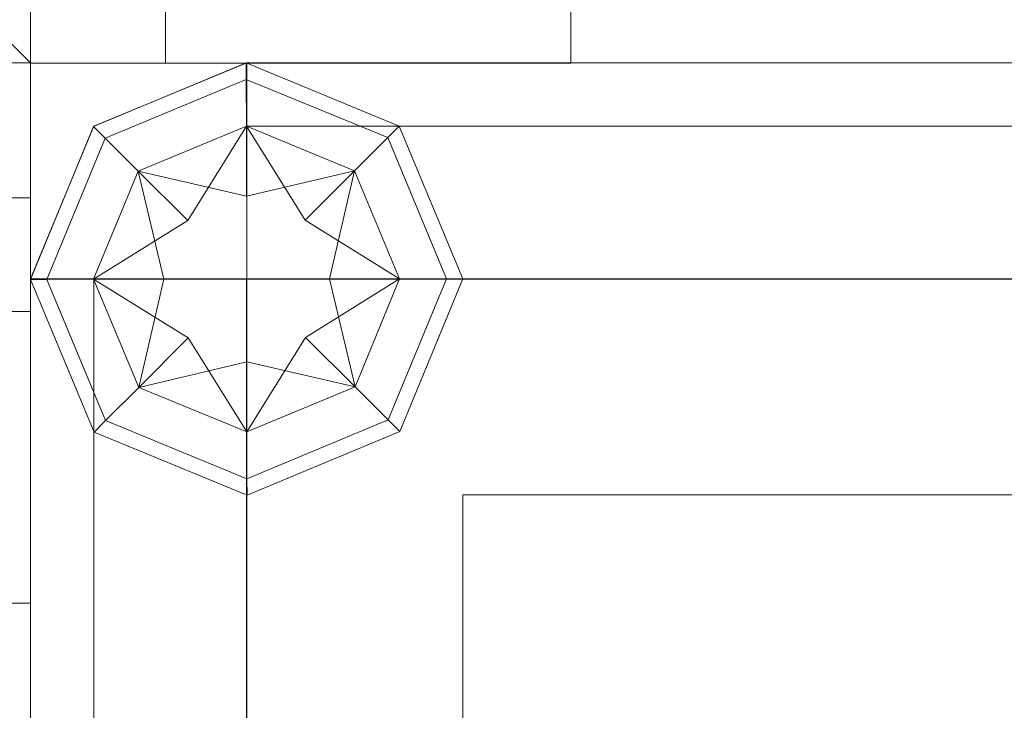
# Model space of a CAD drawing. Header units: inches. Extents: x 813 to 1305, y 19 to 194.
# Tile 680 of 875: x 1301.437 to 1301.893, y 106.426 to 106.746. Entities that reach past the tile are written whole.
import ezdxf

# ---------------------------------------------------------------- set-up
doc = ezdxf.new("R2010")
doc.units = ezdxf.units.IN
doc.header["$MEASUREMENT"] = 0
doc.layers.add('CET color Grey19', color=7, linetype='Continuous', true_color=0x2f2e34)
doc.layers.add('CET color Grey98', color=7, linetype='Continuous', true_color=0xfafafa)
doc.layers.add('CET Default', color=7, linetype='Continuous')

# ---------------------------------------------------------------- blocks, each defined once
blk = doc.blocks.new('*C171')
at = {"layer": 'CET color Grey98', "linetype": 'Continuous', "lineweight": 0}
for points, invisible_edges in [([(41.99997, 3.00002, 0.5625), (-0.00003, 3.00001, 0.5625), (-0.00003, 3.00001, 0.8675), (41.99997, 3.00002, 0.5625)], 4), ([(41.99997, 3.00002, 0.5625), (-0.00003, 3.00001, 0.8675), (41.99997, 3.00002, 0.8675), (41.99997, 3.00002, 0.5625)], 9), ([(41.99997, 3.00002, 0.8675), (-0.00003, 3.00001, 0.8675), (-0.00003, 2.93751, 0.93), (41.99997, 3.00002, 0.8675)], 4), ([(41.99997, 3.00002, 0.8675), (-0.00003, 2.93751, 0.93), (41.99997, 2.93752, 0.93), (41.99997, 3.00002, 0.8675)], 9), ([(41.99997, 2.93752, 0.93), (-0.00003, 2.93751, 0.93), (-0.00003, 2.75001, 0.93), (41.99997, 2.93752, 0.93)], 4), ([(41.99997, 2.93752, 0.93), (-0.00003, 2.75001, 0.93), (41.99997, 2.75002, 0.93), (41.99997, 2.93752, 0.93)], 9), ([(41.99997, 2.75002, 0.5), (-0.00003, 2.93751, 0.5), (41.99997, 2.93752, 0.5), (41.99997, 2.75002, 0.5)], 9), ([(41.99997, 2.75002, 0.5), (-0.00003, 2.75001, 0.5), (-0.00003, 2.93751, 0.5), (41.99997, 2.75002, 0.5)], 4), ([(41.99997, 2.75002, 0.93), (-0.00003, 2.75001, 0.93), (-0.00003, 2.75001, 0.5), (41.99997, 2.75002, 0.93)], 4), ([(41.99997, 2.75002, 0.93), (-0.00003, 2.75001, 0.5), (41.99997, 2.75002, 0.5), (41.99997, 2.75002, 0.93)], 9)]:
    blk.add_3dface(points, dxfattribs=dict(at, invisible_edges=invisible_edges))
for points in [[(41.99997, 2.93752, 0.5), (-0.00003, 3.00001, 0.5625), (41.99997, 3.00002, 0.5625), (41.99997, 2.93752, 0.5)], [(41.99997, 2.93752, 0.5), (-0.00003, 2.93751, 0.5), (-0.00003, 3.00001, 0.5625), (41.99997, 2.93752, 0.5)]]:
    blk.add_3dface(points, dxfattribs=at)
blk = doc.blocks.new('*C167')
at = {"layer": 'CET Default', "linetype": 'Continuous', "lineweight": 0, "rotation": 89.99999999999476}
blk.add_blockref('*C171', (505.72221, 919.85487), dxfattribs=at)
blk = doc.blocks.new('*C180')
at = {"layer": 'CET color Grey19', "linetype": 'Continuous', "lineweight": 0}
blk.add_3dface([(-0.00001, 0.11502, 18.75), (-0.00001, -0.54998, 27.675), (-0.00001, 0.11502, 27.675), (-0.00001, 0.11502, 18.75)], dxfattribs=at)
for points, invisible_edges in [([(-0.00001, -0.54998, 27.675), (0.07499, -0.54998, 27.675), (0.07499, 0.11502, 27.675), (-0.00001, -0.54998, 27.675)], 4), ([(-0.00001, -0.54998, 27.675), (0.07499, 0.11502, 27.675), (-0.00001, 0.11502, 27.675), (-0.00001, -0.54998, 27.675)], 9), ([(-0.00001, 0.11502, 18.75), (0.07499, 0.11502, 18.75), (0.07499, -0.54998, 18.75), (-0.00001, 0.11502, 18.75)], 4), ([(-0.00001, 0.11502, 18.75), (0.07499, -0.54998, 18.75), (-0.00001, -0.54998, 18.75), (-0.00001, 0.11502, 18.75)], 9), ([(-0.00001, 0.11502, 27.675), (0.07499, 0.11502, 27.675), (0.07499, 0.11502, 18.75), (-0.00001, 0.11502, 27.675)], 4), ([(-0.00001, 0.11502, 27.675), (0.07499, 0.11502, 18.75), (-0.00001, 0.11502, 18.75), (-0.00001, 0.11502, 27.675)], 9), ([(-0.00001, 0.11502, 18.75), (-0.00001, -0.54998, 18.75), (-0.00001, -0.54998, 27.75), (-0.00001, 0.11502, 18.75)], 2)]:
    blk.add_3dface(points, dxfattribs=dict(at, invisible_edges=invisible_edges))
at = {"layer": 'CET color Grey98', "linetype": 'Continuous', "lineweight": 0}
for points, invisible_edges in [([(0.11811, -0.11811, 29), (84, 0.00001, 28.88189), (0, 0, 28.88189), (0.11811, -0.11811, 29)], 9), ([(0, 0, 28.88189), (84, 0.00001, 28.88189), (84, 0.00001, 27.86811), (0, 0, 28.88189)], 4), ([(0, 0, 28.88189), (84, 0.00001, 27.86811), (0, 0, 27.86811), (0, 0, 28.88189)], 9), ([(0, 0, 27.86811), (84, 0.00001, 27.86811), (83.88189, -0.1181, 27.75), (0, 0, 27.86811)], 4), ([(0, 0, 27.86811), (83.88189, -0.1181, 27.75), (0.11811, -0.11811, 27.75), (0, 0, 27.86811)], 9), ([(0.11811, -23.913, 29), (0.11811, -0.11811, 29), (0, 0, 28.88189), (0.11811, -23.913, 29)], 4), ([(0.11811, -23.913, 29), (0, 0, 28.88189), (0, -23.913, 28.88189), (0.11811, -23.913, 29)], 9), ([(0, -23.913, 28.88189), (0, 0, 28.88189), (0, 0, 27.86811), (0, -23.913, 28.88189)], 4), ([(0, -23.913, 28.88189), (0, 0, 27.86811), (0, -23.913, 27.86811), (0, -23.913, 28.88189)], 9), ([(0, -23.913, 27.86811), (0, 0, 27.86811), (0.11811, -0.11811, 27.75), (0, -23.913, 27.86811)], 4)]:
    blk.add_3dface(points, dxfattribs=dict(at, invisible_edges=invisible_edges))
blk = doc.blocks.new('*C179')
at = {"layer": 'CET Default', "linetype": 'Continuous', "lineweight": 0, "rotation": 179.9999999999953}
blk.add_blockref('*C180', (502.72221, 919.85487), dxfattribs=at)
blk = doc.blocks.new('*C176')
at = {"layer": 'CET color Grey98', "linetype": 'Continuous', "lineweight": 0}
for points, invisible_edges in [([(42, 3.00002, 0.5625), (0, 3.00001, 0.5625), (0, 3.00001, 0.8675), (42, 3.00002, 0.5625)], 4), ([(42, 3.00002, 0.5625), (0, 3.00001, 0.8675), (42, 3.00002, 0.8675), (42, 3.00002, 0.5625)], 9), ([(42, 3.00002, 0.8675), (0, 3.00001, 0.8675), (0, 2.93751, 0.93), (42, 3.00002, 0.8675)], 4), ([(42, 3.00002, 0.8675), (0, 2.93751, 0.93), (42, 2.93752, 0.93), (42, 3.00002, 0.8675)], 9), ([(42, 2.93752, 0.93), (0, 2.93751, 0.93), (0, 2.75001, 0.93), (42, 2.93752, 0.93)], 4), ([(42, 2.93752, 0.93), (0, 2.75001, 0.93), (42, 2.75002, 0.93), (42, 2.93752, 0.93)], 9), ([(42, 2.75002, 0.5), (0, 2.93751, 0.5), (42, 2.93752, 0.5), (42, 2.75002, 0.5)], 9), ([(42, 2.75002, 0.5), (0, 2.75001, 0.5), (0, 2.93751, 0.5), (42, 2.75002, 0.5)], 4), ([(42, 2.75002, 0.93), (0, 2.75001, 0.93), (0, 2.75001, 0.5), (42, 2.75002, 0.93)], 4), ([(42, 2.75002, 0.93), (0, 2.75001, 0.5), (42, 2.75002, 0.5), (42, 2.75002, 0.93)], 9)]:
    blk.add_3dface(points, dxfattribs=dict(at, invisible_edges=invisible_edges))
for points in [[(42, 2.93752, 0.5), (0, 3.00001, 0.5625), (42, 3.00002, 0.5625), (42, 2.93752, 0.5)], [(42, 2.93752, 0.5), (0, 2.93751, 0.5), (0, 3.00001, 0.5625), (42, 2.93752, 0.5)]]:
    blk.add_3dface(points, dxfattribs=at)
blk = doc.blocks.new('*C173')
at = {"layer": 'CET Default', "linetype": 'Continuous', "lineweight": 0, "rotation": 359.9999999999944}
blk.add_blockref('*C176', (460.72221, 916.85487), dxfattribs=at)
blk = doc.blocks.new('*C258')
at = {"layer": 'CET color Grey19', "linetype": 'Continuous', "lineweight": 0}
for points, invisible_edges in [([(2.79997, 0.20001, 0.5), (0.19997, 0.20001, 0.5), (0.19997, 2.80001, 0.5), (2.79997, 0.20001, 0.5)], 4), ([(2.79997, 0.20001, 0.5), (0.19997, 2.80001, 0.5), (2.79997, 2.80001, 0.5), (2.79997, 0.20001, 0.5)], 9), ([(2.79997, 2.80001, 49.25), (0.19997, 2.80001, 49.25), (0.19997, 0.20001, 49.25), (2.79997, 2.80001, 49.25)], 4), ([(2.79997, 2.80001, 49.25), (0.19997, 0.20001, 49.25), (2.79997, 0.20001, 49.25), (2.79997, 2.80001, 49.25)], 9), ([(0.19997, 2.80001, 0.5), (0.19997, 0.20001, 0.5), (0.19997, 0.20001, 49.25), (0.19997, 2.80001, 0.5)], 4), ([(0.19997, 2.80001, 0.5), (0.19997, 0.20001, 49.25), (0.19997, 2.80001, 49.25), (0.19997, 2.80001, 0.5)], 9), ([(0.19997, 0.20001, 0.5), (2.79997, 0.20001, 0.5), (2.79997, 0.20001, 49.25), (0.19997, 0.20001, 0.5)], 4), ([(0.19997, 0.20001, 0.5), (2.79997, 0.20001, 49.25), (0.19997, 0.20001, 49.25), (0.19997, 0.20001, 0.5)], 9)]:
    blk.add_3dface(points, dxfattribs=dict(at, invisible_edges=invisible_edges))
at = {"layer": 'CET color Grey98', "linetype": 'Continuous', "lineweight": 0}
for points, invisible_edges in [([(-0.00003, 2.90001, 49.35), (-0.00003, 0.10001, 49.35), (-0.00003, 0.10001, 49.4), (-0.00003, 2.90001, 49.35)], 4), ([(-0.00003, 2.90001, 49.35), (-0.00003, 0.10001, 49.4), (-0.00003, 2.90001, 49.4), (-0.00003, 2.90001, 49.35)], 9), ([(0.09997, 2.90001, 49.35), (-0.00003, 2.90001, 49.35), (-0.00003, 0.10001, 49.35), (0.09997, 2.90001, 49.35)], 4), ([(0.09997, 2.90001, 49.35), (-0.00003, 0.10001, 49.35), (0.09997, 0.10001, 49.35), (0.09997, 2.90001, 49.35)], 9), ([(-0.00003, 2.90001, 49.25), (0.09997, 2.90001, 49.25), (-0.00003, 0.10001, 49.25), (-0.00003, 2.90001, 49.25)], 2), ([(-0.00003, 0.10001, 49.25), (0.09997, 2.90001, 49.25), (0.09997, 0.10001, 49.25), (-0.00003, 0.10001, 49.25)], 9), ([(-0.00003, 2.90001, 49.25), (-0.00003, 0.10001, 49.25), (-0.00003, 0.10001, 49.35), (-0.00003, 2.90001, 49.25)], 4), ([(-0.00003, 2.90001, 49.25), (-0.00003, 0.10001, 49.35), (-0.00003, 2.90001, 49.35), (-0.00003, 2.90001, 49.25)], 9), ([(0.00002, 2.9, 49.4), (0.02931, 0.1, 49.47071), (0.02931, 2.9, 49.47071), (0.00002, 2.9, 49.4)], 9), ([(0.00002, 2.9, 49.4), (0.00002, 0.1, 49.4), (0.02931, 0.1, 49.47071), (0.00002, 2.9, 49.4)], 4), ([(0.02931, 2.9, 49.27929), (0.00002, 0.1, 49.35), (0.00002, 2.9, 49.35), (0.02931, 2.9, 49.27929)], 9), ([(0.02931, 2.9, 49.27929), (0.02931, 0.1, 49.27929), (0.00002, 0.1, 49.35), (0.02931, 2.9, 49.27929)], 4), ([(0.02931, 2.9, 49.47071), (0.10002, 0.1, 49.5), (0.10002, 2.9, 49.5), (0.02931, 2.9, 49.47071)], 9), ([(0.02931, 2.9, 49.47071), (0.02931, 0.1, 49.47071), (0.10002, 0.1, 49.5), (0.02931, 2.9, 49.47071)], 4), ([(0.10002, 2.9, 49.25), (0.02931, 0.1, 49.27929), (0.02931, 2.9, 49.27929), (0.10002, 2.9, 49.25)], 9), ([(0.10002, 2.9, 49.25), (0.10002, 0.1, 49.25), (0.02931, 0.1, 49.27929), (0.10002, 2.9, 49.25)], 4), ([(2.89997, 2.90001, 49.5), (0.09997, 2.90001, 49.5), (0.09997, 0.10001, 49.5), (2.89997, 2.90001, 49.5)], 4), ([(2.89997, 2.90001, 49.5), (0.09997, 0.10001, 49.5), (2.89997, 0.10001, 49.5), (2.89997, 2.90001, 49.5)], 9), ([(0.09997, 2.90001, 49.25), (2.89997, 2.90001, 49.25), (0.09997, 0.10001, 49.25), (0.09997, 2.90001, 49.25)], 2), ([(0.09997, 0.10001, 49.25), (2.89997, 2.90001, 49.25), (2.89997, 0.10001, 49.25), (0.09997, 0.10001, 49.25)], 9), ([(2.89997, 2.90001, 49.35), (0.09997, 2.90001, 49.35), (0.09997, 0.10001, 49.35), (2.89997, 2.90001, 49.35)], 4), ([(2.89997, 2.90001, 49.35), (0.09997, 0.10001, 49.35), (2.89997, 0.10001, 49.35), (2.89997, 2.90001, 49.35)], 9), ([(0.09997, 2.90001, 49.25), (2.89997, 2.90001, 49.25), (0.09997, 0.10001, 49.25), (0.09997, 2.90001, 49.25)], 2), ([(0.09997, 0.10001, 49.25), (2.89997, 2.90001, 49.25), (2.89997, 0.10001, 49.25), (0.09997, 0.10001, 49.25)], 9), ([(0.03457, 0.16522, 49.38823), (0.09986, 0.19999, 49.35), (0.02919, 0.17058, 49.35), (0.03457, 0.16522, 49.38823)], 9), ([(0.09986, 0.19999, 49.35), (0.09987, 0.19239, 49.31177), (0.02919, 0.17058, 49.35), (0.09986, 0.19999, 49.35)], 2), ([(0.03457, 0.16522, 49.43823), (0.09986, 0.19999, 49.4), (0.02919, 0.17058, 49.4), (0.03457, 0.16522, 49.43823)], 9), ([(0.09986, 0.19999, 49.4), (0.09987, 0.19239, 49.36177), (0.02919, 0.17058, 49.4), (0.09986, 0.19999, 49.4)], 2), ([(0.09987, 0.19239, 49.38823), (0.09986, 0.19999, 49.35), (0.03457, 0.16522, 49.38823), (0.09987, 0.19239, 49.38823)], 2), ([(0.09987, 0.19239, 49.43823), (0.09986, 0.19999, 49.4), (0.03457, 0.16522, 49.43823), (0.09987, 0.19239, 49.43823)], 2), ([(0.09987, 0.19239, 49.38823), (0.17061, 0.17082, 49.35), (0.09986, 0.19999, 49.35), (0.09987, 0.19239, 49.38823)], 9), ([(0.17061, 0.17082, 49.35), (0.16525, 0.16544, 49.31177), (0.09986, 0.19999, 49.35), (0.17061, 0.17082, 49.35)], 2), ([(0.09986, 0.19999, 49.35), (0.16525, 0.16544, 49.31177), (0.09987, 0.19239, 49.31177), (0.09986, 0.19999, 49.35)], 9), ([(0.09987, 0.19239, 49.43823), (0.17061, 0.17082, 49.4), (0.09986, 0.19999, 49.4), (0.09987, 0.19239, 49.43823)], 9), ([(0.17061, 0.17082, 49.4), (0.16525, 0.16544, 49.36177), (0.09986, 0.19999, 49.4), (0.17061, 0.17082, 49.4)], 2), ([(0.09986, 0.19999, 49.4), (0.16525, 0.16544, 49.36177), (0.09987, 0.19239, 49.36177), (0.09986, 0.19999, 49.4)], 9), ([(0.02919, 0.17058, 49.35), (0.09987, 0.19239, 49.31177), (0.03457, 0.16522, 49.31177), (0.02919, 0.17058, 49.35)], 9), ([(0.02919, 0.17058, 49.4), (0.09987, 0.19239, 49.36177), (0.03457, 0.16522, 49.36177), (0.02919, 0.17058, 49.4)], 9), ([(0.09987, 0.19239, 49.31177), (0.0999, 0.17076, 49.27935), (0.03457, 0.16522, 49.31177), (0.09987, 0.19239, 49.31177)], 2), ([(0.0499, 0.14995, 49.42065), (0.09987, 0.19239, 49.38823), (0.03457, 0.16522, 49.38823), (0.0499, 0.14995, 49.42065)], 9), ([(0.09987, 0.19239, 49.36177), (0.0999, 0.17076, 49.32935), (0.03457, 0.16522, 49.36177), (0.09987, 0.19239, 49.36177)], 2), ([(0.0499, 0.14995, 49.47065), (0.09987, 0.19239, 49.43823), (0.03457, 0.16522, 49.43823), (0.0499, 0.14995, 49.47065)], 9), ([(0.0999, 0.17076, 49.42065), (0.09987, 0.19239, 49.38823), (0.0499, 0.14995, 49.42065), (0.0999, 0.17076, 49.42065)], 2), ([(0.0999, 0.17076, 49.47065), (0.09987, 0.19239, 49.43823), (0.0499, 0.14995, 49.47065), (0.0999, 0.17076, 49.47065)], 2), ([(0.16525, 0.16544, 49.31177), (0.14998, 0.15011, 49.27935), (0.09987, 0.19239, 49.31177), (0.16525, 0.16544, 49.31177)], 2), ([(0.09987, 0.19239, 49.31177), (0.14998, 0.15011, 49.27935), (0.0999, 0.17076, 49.27935), (0.09987, 0.19239, 49.31177)], 9), ([(0.0999, 0.17076, 49.42065), (0.16525, 0.16544, 49.38823), (0.09987, 0.19239, 49.38823), (0.0999, 0.17076, 49.42065)], 9), ([(0.16525, 0.16544, 49.38823), (0.17061, 0.17082, 49.35), (0.09987, 0.19239, 49.38823), (0.16525, 0.16544, 49.38823)], 2), ([(0.16525, 0.16544, 49.36177), (0.14998, 0.15011, 49.32935), (0.09987, 0.19239, 49.36177), (0.16525, 0.16544, 49.36177)], 2), ([(0.09987, 0.19239, 49.36177), (0.14998, 0.15011, 49.32935), (0.0999, 0.17076, 49.32935), (0.09987, 0.19239, 49.36177)], 9), ([(0.0999, 0.17076, 49.47065), (0.16525, 0.16544, 49.43823), (0.09987, 0.19239, 49.43823), (0.0999, 0.17076, 49.47065)], 9), ([(0.16525, 0.16544, 49.43823), (0.17061, 0.17082, 49.4), (0.09987, 0.19239, 49.43823), (0.16525, 0.16544, 49.43823)], 2), ([(0.02919, 0.17058, 49.35), (0.03457, 0.16522, 49.31177), (0.00002, 0.09981, 49.35), (0.02919, 0.17058, 49.35)], 2), ([(0.00762, 0.09982, 49.38823), (0.02919, 0.17058, 49.35), (0.00002, 0.09981, 49.35), (0.00762, 0.09982, 49.38823)], 9), ([(0.02919, 0.17058, 49.4), (0.03457, 0.16522, 49.36177), (0.00002, 0.09981, 49.4), (0.02919, 0.17058, 49.4)], 2), ([(0.00762, 0.09982, 49.43823), (0.02919, 0.17058, 49.4), (0.00002, 0.09981, 49.4), (0.00762, 0.09982, 49.43823)], 9), ([(0.03457, 0.16522, 49.38823), (0.02919, 0.17058, 49.35), (0.00762, 0.09982, 49.38823), (0.03457, 0.16522, 49.38823)], 2), ([(0.03457, 0.16522, 49.43823), (0.02919, 0.17058, 49.4), (0.00762, 0.09982, 49.43823), (0.03457, 0.16522, 49.43823)], 2), ([(0.03457, 0.16522, 49.31177), (0.0999, 0.17076, 49.27935), (0.0499, 0.14995, 49.27935), (0.03457, 0.16522, 49.31177)], 9), ([(0.03457, 0.16522, 49.36177), (0.0999, 0.17076, 49.32935), (0.0499, 0.14995, 49.32935), (0.03457, 0.16522, 49.36177)], 9), ([(0.09996, 0.13837, 49.44233), (0.0999, 0.17076, 49.42065), (0.07283, 0.12709, 49.44233), (0.09996, 0.13837, 49.44233)], 4), ([(0.09996, 0.13837, 49.49234), (0.0999, 0.17076, 49.47065), (0.07283, 0.12709, 49.49234), (0.09996, 0.13837, 49.49234)], 4), ([(0.0999, 0.17076, 49.27935), (0.12712, 0.12718, 49.25766), (0.09996, 0.13837, 49.25766), (0.0999, 0.17076, 49.27935)], 2), ([(0.14998, 0.15011, 49.42065), (0.16525, 0.16544, 49.38823), (0.0999, 0.17076, 49.42065), (0.14998, 0.15011, 49.42065)], 2), ([(0.0999, 0.17076, 49.32935), (0.12712, 0.12718, 49.30767), (0.09996, 0.13837, 49.30767), (0.0999, 0.17076, 49.32935)], 2), ([(0.14998, 0.15011, 49.47065), (0.16525, 0.16544, 49.43823), (0.0999, 0.17076, 49.47065), (0.14998, 0.15011, 49.47065)], 2), ([(0.16525, 0.16544, 49.38823), (0.20002, 0.10016, 49.35), (0.17061, 0.17082, 49.35), (0.16525, 0.16544, 49.38823)], 9), ([(0.17061, 0.17082, 49.35), (0.19243, 0.10014, 49.31177), (0.16525, 0.16544, 49.31177), (0.17061, 0.17082, 49.35)], 9), ([(0.16525, 0.16544, 49.43823), (0.20002, 0.10016, 49.4), (0.17061, 0.17082, 49.4), (0.16525, 0.16544, 49.43823)], 9), ([(0.17061, 0.17082, 49.4), (0.19243, 0.10014, 49.36177), (0.16525, 0.16544, 49.36177), (0.17061, 0.17082, 49.4)], 9), ([(0.20002, 0.10016, 49.35), (0.19243, 0.10014, 49.31177), (0.17061, 0.17082, 49.35), (0.20002, 0.10016, 49.35)], 2), ([(0.20002, 0.10016, 49.4), (0.19243, 0.10014, 49.36177), (0.17061, 0.17082, 49.4), (0.20002, 0.10016, 49.4)], 2), ([(0.00002, 0.09981, 49.35), (0.03457, 0.16522, 49.31177), (0.00762, 0.09982, 49.31177), (0.00002, 0.09981, 49.35)], 9), ([(0.00002, 0.09981, 49.4), (0.03457, 0.16522, 49.36177), (0.00762, 0.09982, 49.36177), (0.00002, 0.09981, 49.4)], 9), ([(0.03457, 0.16522, 49.31177), (0.0499, 0.14995, 49.27935), (0.00762, 0.09982, 49.31177), (0.03457, 0.16522, 49.31177)], 2), ([(0.02925, 0.09986, 49.42065), (0.03457, 0.16522, 49.38823), (0.00762, 0.09982, 49.38823), (0.02925, 0.09986, 49.42065)], 9), ([(0.03457, 0.16522, 49.36177), (0.0499, 0.14995, 49.32935), (0.00762, 0.09982, 49.36177), (0.03457, 0.16522, 49.36177)], 2), ([(0.02925, 0.09986, 49.47065), (0.03457, 0.16522, 49.43823), (0.00762, 0.09982, 49.43823), (0.02925, 0.09986, 49.47065)], 9), ([(0.0499, 0.14995, 49.42065), (0.03457, 0.16522, 49.38823), (0.02925, 0.09986, 49.42065), (0.0499, 0.14995, 49.42065)], 2), ([(0.0499, 0.14995, 49.47065), (0.03457, 0.16522, 49.43823), (0.02925, 0.09986, 49.47065), (0.0499, 0.14995, 49.47065)], 2), ([(0.16525, 0.16544, 49.31177), (0.1708, 0.10011, 49.27935), (0.14998, 0.15011, 49.27935), (0.16525, 0.16544, 49.31177)], 9), ([(0.14998, 0.15011, 49.42065), (0.19243, 0.10014, 49.38823), (0.16525, 0.16544, 49.38823), (0.14998, 0.15011, 49.42065)], 9), ([(0.16525, 0.16544, 49.36177), (0.1708, 0.10011, 49.32935), (0.14998, 0.15011, 49.32935), (0.16525, 0.16544, 49.36177)], 9), ([(0.14998, 0.15011, 49.47065), (0.19243, 0.10014, 49.43823), (0.16525, 0.16544, 49.43823), (0.14998, 0.15011, 49.47065)], 9), ([(0.19243, 0.10014, 49.31177), (0.1708, 0.10011, 49.27935), (0.16525, 0.16544, 49.31177), (0.19243, 0.10014, 49.31177)], 2), ([(0.19243, 0.10014, 49.38823), (0.20002, 0.10016, 49.35), (0.16525, 0.16544, 49.38823), (0.19243, 0.10014, 49.38823)], 2), ([(0.19243, 0.10014, 49.36177), (0.1708, 0.10011, 49.32935), (0.16525, 0.16544, 49.36177), (0.19243, 0.10014, 49.36177)], 2), ([(0.19243, 0.10014, 49.43823), (0.20002, 0.10016, 49.4), (0.16525, 0.16544, 49.43823), (0.19243, 0.10014, 49.43823)], 2), ([(0.00762, 0.09982, 49.31177), (0.0499, 0.14995, 49.27935), (0.02925, 0.09986, 49.27935), (0.00762, 0.09982, 49.31177)], 9), ([(0.00762, 0.09982, 49.36177), (0.0499, 0.14995, 49.32935), (0.02925, 0.09986, 49.32935), (0.00762, 0.09982, 49.36177)], 9), ([(0.0499, 0.14995, 49.27935), (0.09996, 0.13837, 49.25766), (0.07283, 0.12709, 49.25766), (0.0499, 0.14995, 49.27935)], 2), ([(0.07283, 0.12709, 49.44233), (0.0499, 0.14995, 49.42065), (0.06163, 0.09992, 49.44233), (0.07283, 0.12709, 49.44233)], 4), ([(0.0499, 0.14995, 49.32935), (0.09996, 0.13837, 49.30767), (0.07283, 0.12709, 49.30767), (0.0499, 0.14995, 49.32935)], 2), ([(0.07283, 0.12709, 49.49234), (0.0499, 0.14995, 49.47065), (0.06163, 0.09992, 49.49234), (0.07283, 0.12709, 49.49234)], 4), ([(0.12712, 0.12718, 49.44233), (0.14998, 0.15011, 49.42065), (0.09996, 0.13837, 49.44233), (0.12712, 0.12718, 49.44233)], 4), ([(0.12712, 0.12718, 49.49234), (0.14998, 0.15011, 49.47065), (0.09996, 0.13837, 49.49234), (0.12712, 0.12718, 49.49234)], 4), ([(0.14998, 0.15011, 49.27935), (0.13841, 0.10005, 49.25766), (0.12712, 0.12718, 49.25766), (0.14998, 0.15011, 49.27935)], 2), ([(0.14998, 0.15011, 49.32935), (0.13841, 0.10005, 49.30767), (0.12712, 0.12718, 49.30767), (0.14998, 0.15011, 49.32935)], 2), ([(0.1708, 0.10011, 49.42065), (0.19243, 0.10014, 49.38823), (0.14998, 0.15011, 49.42065), (0.1708, 0.10011, 49.42065)], 2), ([(0.1708, 0.10011, 49.47065), (0.19243, 0.10014, 49.43823), (0.14998, 0.15011, 49.47065), (0.1708, 0.10011, 49.47065)], 2), ([(0.09996, 0.13837, 49.25766), (0.09985, 0.09999, 49.25), (0.07283, 0.12709, 49.25766), (0.09996, 0.13837, 49.25766)], 15), ([(0.09985, 0.09999, 49.45), (0.09996, 0.13837, 49.44233), (0.07283, 0.12709, 49.44233), (0.09985, 0.09999, 49.45)], 15), ([(0.09996, 0.13837, 49.30767), (0.09985, 0.09999, 49.3), (0.07283, 0.12709, 49.30767), (0.09996, 0.13837, 49.30767)], 15), ([(0.09985, 0.09999, 49.5), (0.09996, 0.13837, 49.49234), (0.07283, 0.12709, 49.49234), (0.09985, 0.09999, 49.5)], 15), ([(0.12712, 0.12718, 49.25766), (0.09985, 0.09999, 49.25), (0.09996, 0.13837, 49.25766), (0.12712, 0.12718, 49.25766)], 15), ([(0.09985, 0.09999, 49.45), (0.12712, 0.12718, 49.44233), (0.09996, 0.13837, 49.44233), (0.09985, 0.09999, 49.45)], 15), ([(0.12712, 0.12718, 49.30767), (0.09985, 0.09999, 49.3), (0.09996, 0.13837, 49.30767), (0.12712, 0.12718, 49.30767)], 15), ([(0.09985, 0.09999, 49.5), (0.12712, 0.12718, 49.49234), (0.09996, 0.13837, 49.49234), (0.09985, 0.09999, 49.5)], 15), ([(0.02925, 0.09986, 49.27935), (0.07283, 0.12709, 49.25766), (0.06163, 0.09992, 49.25766), (0.02925, 0.09986, 49.27935)], 2), ([(0.02925, 0.09986, 49.32935), (0.07283, 0.12709, 49.30767), (0.06163, 0.09992, 49.30767), (0.02925, 0.09986, 49.32935)], 2), ([(0.07283, 0.12709, 49.25766), (0.09985, 0.09999, 49.25), (0.06163, 0.09992, 49.25766), (0.07283, 0.12709, 49.25766)], 15), ([(0.09985, 0.09999, 49.45), (0.07283, 0.12709, 49.44233), (0.06163, 0.09992, 49.44233), (0.09985, 0.09999, 49.45)], 15), ([(0.07283, 0.12709, 49.30767), (0.09985, 0.09999, 49.3), (0.06163, 0.09992, 49.30767), (0.07283, 0.12709, 49.30767)], 15), ([(0.09985, 0.09999, 49.5), (0.07283, 0.12709, 49.49234), (0.06163, 0.09992, 49.49234), (0.09985, 0.09999, 49.5)], 15), ([(0.13841, 0.10005, 49.25766), (0.09985, 0.09999, 49.25), (0.12712, 0.12718, 49.25766), (0.13841, 0.10005, 49.25766)], 15), ([(0.09985, 0.09999, 49.45), (0.13841, 0.10005, 49.44233), (0.12712, 0.12718, 49.44233), (0.09985, 0.09999, 49.45)], 15), ([(0.13841, 0.10005, 49.30767), (0.09985, 0.09999, 49.3), (0.12712, 0.12718, 49.30767), (0.13841, 0.10005, 49.30767)], 15), ([(0.09985, 0.09999, 49.5), (0.13841, 0.10005, 49.49234), (0.12712, 0.12718, 49.49234), (0.09985, 0.09999, 49.5)], 15), ([(0.13841, 0.10005, 49.44233), (0.1708, 0.10011, 49.42065), (0.12712, 0.12718, 49.44233), (0.13841, 0.10005, 49.44233)], 4), ([(0.13841, 0.10005, 49.49234), (0.1708, 0.10011, 49.47065), (0.12712, 0.12718, 49.49234), (0.13841, 0.10005, 49.49234)], 4), ([(0.02926, 0.0293, 49.35), (-0.00003, 0.10001, 49.4), (-0.00003, 0.10001, 49.35), (0.02926, 0.0293, 49.35)], 9), ([(0.02926, 0.0293, 49.35), (0.02926, 0.0293, 49.4), (-0.00003, 0.10001, 49.4), (0.02926, 0.0293, 49.35)], 4), ([(0.09997, 0.10001, 49.35), (-0.00003, 0.10001, 49.35), (0.02926, 0.0293, 49.35), (0.09997, 0.10001, 49.35)], 4), ([(-0.00003, 0.10001, 49.25), (0.09997, 0.10001, 49.25), (0.02926, 0.0293, 49.25), (-0.00003, 0.10001, 49.25)], 2), ([(0.02926, 0.0293, 49.25), (-0.00003, 0.10001, 49.35), (-0.00003, 0.10001, 49.25), (0.02926, 0.0293, 49.25)], 9), ([(0.02926, 0.0293, 49.25), (0.02926, 0.0293, 49.35), (-0.00003, 0.10001, 49.35), (0.02926, 0.0293, 49.25)], 4), ([(0.00762, 0.09982, 49.38823), (0.00002, 0.09981, 49.35), (0.0348, 0.03453, 49.38823), (0.00762, 0.09982, 49.38823)], 2), ([(0.00002, 0.09981, 49.35), (0.00762, 0.09982, 49.31177), (0.02944, 0.02915, 49.35), (0.00002, 0.09981, 49.35)], 2), ([(0.00762, 0.09982, 49.43823), (0.00002, 0.09981, 49.4), (0.0348, 0.03453, 49.43823), (0.00762, 0.09982, 49.43823)], 2), ([(0.00002, 0.09981, 49.4), (0.00762, 0.09982, 49.36177), (0.02944, 0.02915, 49.4), (0.00002, 0.09981, 49.4)], 2), ([(0.0348, 0.03453, 49.38823), (0.00002, 0.09981, 49.35), (0.02944, 0.02915, 49.35), (0.0348, 0.03453, 49.38823)], 9), ([(0.0348, 0.03453, 49.43823), (0.00002, 0.09981, 49.4), (0.02944, 0.02915, 49.4), (0.0348, 0.03453, 49.43823)], 9), ([(0.00762, 0.09982, 49.31177), (0.02925, 0.09986, 49.27935), (0.0348, 0.03453, 49.31177), (0.00762, 0.09982, 49.31177)], 2), ([(0.02925, 0.09986, 49.42065), (0.00762, 0.09982, 49.38823), (0.05007, 0.04986, 49.42065), (0.02925, 0.09986, 49.42065)], 2), ([(0.00762, 0.09982, 49.36177), (0.02925, 0.09986, 49.32935), (0.0348, 0.03453, 49.36177), (0.00762, 0.09982, 49.36177)], 2), ([(0.02925, 0.09986, 49.47065), (0.00762, 0.09982, 49.43823), (0.05007, 0.04986, 49.47065), (0.02925, 0.09986, 49.47065)], 2), ([(0.05007, 0.04986, 49.42065), (0.00762, 0.09982, 49.38823), (0.0348, 0.03453, 49.38823), (0.05007, 0.04986, 49.42065)], 9), ([(0.02944, 0.02915, 49.35), (0.00762, 0.09982, 49.31177), (0.0348, 0.03453, 49.31177), (0.02944, 0.02915, 49.35)], 9), ([(0.05007, 0.04986, 49.47065), (0.00762, 0.09982, 49.43823), (0.0348, 0.03453, 49.43823), (0.05007, 0.04986, 49.47065)], 9), ([(0.02944, 0.02915, 49.4), (0.00762, 0.09982, 49.36177), (0.0348, 0.03453, 49.36177), (0.02944, 0.02915, 49.4)], 9), ([(0.06163, 0.09992, 49.44233), (0.02925, 0.09986, 49.42065), (0.07292, 0.07279, 49.44233), (0.06163, 0.09992, 49.44233)], 4), ([(0.06163, 0.09992, 49.49234), (0.02925, 0.09986, 49.47065), (0.07292, 0.07279, 49.49234), (0.06163, 0.09992, 49.49234)], 4), ([(0.0348, 0.03453, 49.31177), (0.02925, 0.09986, 49.27935), (0.05007, 0.04986, 49.27935), (0.0348, 0.03453, 49.31177)], 9), ([(0.0348, 0.03453, 49.36177), (0.02925, 0.09986, 49.32935), (0.05007, 0.04986, 49.32935), (0.0348, 0.03453, 49.36177)], 9), ([(0.09997, 0.10001, 49.35), (0.02926, 0.0293, 49.35), (0.09997, 0.00001, 49.35), (0.09997, 0.10001, 49.35)], 9), ([(0.02926, 0.0293, 49.25), (0.09997, 0.10001, 49.25), (0.09997, 0.00001, 49.25), (0.02926, 0.0293, 49.25)], 9), ([(0.05007, 0.04986, 49.27935), (0.06163, 0.09992, 49.25766), (0.07292, 0.07279, 49.25766), (0.05007, 0.04986, 49.27935)], 2), ([(0.05007, 0.04986, 49.32935), (0.06163, 0.09992, 49.30767), (0.07292, 0.07279, 49.30767), (0.05007, 0.04986, 49.32935)], 2), ([(0.06163, 0.09992, 49.25766), (0.09985, 0.09999, 49.25), (0.07292, 0.07279, 49.25766), (0.06163, 0.09992, 49.25766)], 15), ([(0.09985, 0.09999, 49.45), (0.06163, 0.09992, 49.44233), (0.07292, 0.07279, 49.44233), (0.09985, 0.09999, 49.45)], 15), ([(0.06163, 0.09992, 49.30767), (0.09985, 0.09999, 49.3), (0.07292, 0.07279, 49.30767), (0.06163, 0.09992, 49.30767)], 15), ([(0.09985, 0.09999, 49.5), (0.06163, 0.09992, 49.49234), (0.07292, 0.07279, 49.49234), (0.09985, 0.09999, 49.5)], 15), ([(0.07292, 0.07279, 49.25766), (0.09985, 0.09999, 49.25), (0.10009, 0.0616, 49.25766), (0.07292, 0.07279, 49.25766)], 15), ([(0.09985, 0.09999, 49.45), (0.07292, 0.07279, 49.44233), (0.10009, 0.0616, 49.44233), (0.09985, 0.09999, 49.45)], 15), ([(0.07292, 0.07279, 49.30767), (0.09985, 0.09999, 49.3), (0.10009, 0.0616, 49.30767), (0.07292, 0.07279, 49.30767)], 15), ([(0.09985, 0.09999, 49.5), (0.07292, 0.07279, 49.49234), (0.10009, 0.0616, 49.49234), (0.09985, 0.09999, 49.5)], 15), ([(0.12721, 0.07289, 49.25766), (0.09985, 0.09999, 49.25), (0.13841, 0.10005, 49.25766), (0.12721, 0.07289, 49.25766)], 15), ([(0.09985, 0.09999, 49.45), (0.12721, 0.07289, 49.44233), (0.13841, 0.10005, 49.44233), (0.09985, 0.09999, 49.45)], 15), ([(0.12721, 0.07289, 49.30767), (0.09985, 0.09999, 49.3), (0.13841, 0.10005, 49.30767), (0.12721, 0.07289, 49.30767)], 15), ([(0.09985, 0.09999, 49.5), (0.12721, 0.07289, 49.49234), (0.13841, 0.10005, 49.49234), (0.09985, 0.09999, 49.5)], 15), ([(0.10009, 0.0616, 49.25766), (0.09985, 0.09999, 49.25), (0.12721, 0.07289, 49.25766), (0.10009, 0.0616, 49.25766)], 15), ([(0.09985, 0.09999, 49.45), (0.10009, 0.0616, 49.44233), (0.12721, 0.07289, 49.44233), (0.09985, 0.09999, 49.45)], 15), ([(0.10009, 0.0616, 49.30767), (0.09985, 0.09999, 49.3), (0.12721, 0.07289, 49.30767), (0.10009, 0.0616, 49.30767)], 15), ([(0.09985, 0.09999, 49.5), (0.10009, 0.0616, 49.49234), (0.12721, 0.07289, 49.49234), (0.09985, 0.09999, 49.5)], 15), ([(2.89997, 0.10001, 49.35), (0.09997, 0.10001, 49.35), (0.09997, 0.00001, 49.35), (2.89997, 0.10001, 49.35)], 4), ([(2.89997, 0.10001, 49.35), (0.09997, 0.00001, 49.35), (2.89997, 0.00001, 49.35), (2.89997, 0.10001, 49.35)], 9), ([(0.09997, 0.10001, 49.25), (2.89997, 0.10001, 49.25), (0.09997, 0.00001, 49.25), (0.09997, 0.10001, 49.25)], 2), ([(0.09997, 0.00001, 49.25), (2.89997, 0.10001, 49.25), (2.89997, 0.00001, 49.25), (0.09997, 0.00001, 49.25)], 9), ([(0.10002, 0.02927, 49.47071), (2.90002, 0.09999, 49.5), (0.10002, 0.09999, 49.5), (0.10002, 0.02927, 49.47071)], 9), ([(0.10002, 0.02927, 49.47071), (2.90002, 0.02928, 49.47071), (2.90002, 0.09999, 49.5), (0.10002, 0.02927, 49.47071)], 4), ([(0.10002, 0.09999, 49.25), (2.90002, 0.02928, 49.27929), (0.10002, 0.02927, 49.27929), (0.10002, 0.09999, 49.25)], 9), ([(0.10002, 0.09999, 49.25), (2.90002, 0.09999, 49.25), (2.90002, 0.02928, 49.27929), (0.10002, 0.09999, 49.25)], 4), ([(0.1708, 0.10011, 49.27935), (0.12721, 0.07289, 49.25766), (0.13841, 0.10005, 49.25766), (0.1708, 0.10011, 49.27935)], 2), ([(0.1708, 0.10011, 49.32935), (0.12721, 0.07289, 49.30767), (0.13841, 0.10005, 49.30767), (0.1708, 0.10011, 49.32935)], 2), ([(0.12721, 0.07289, 49.44233), (0.15015, 0.05003, 49.42065), (0.13841, 0.10005, 49.44233), (0.12721, 0.07289, 49.44233)], 4), ([(0.12721, 0.07289, 49.49234), (0.15015, 0.05003, 49.47065), (0.13841, 0.10005, 49.49234), (0.12721, 0.07289, 49.49234)], 4), ([(0.16547, 0.03476, 49.31177), (0.15015, 0.05003, 49.27935), (0.19243, 0.10014, 49.31177), (0.16547, 0.03476, 49.31177)], 2), ([(0.19243, 0.10014, 49.31177), (0.15015, 0.05003, 49.27935), (0.1708, 0.10011, 49.27935), (0.19243, 0.10014, 49.31177)], 9), ([(0.16547, 0.03476, 49.36177), (0.15015, 0.05003, 49.32935), (0.19243, 0.10014, 49.36177), (0.16547, 0.03476, 49.36177)], 2), ([(0.19243, 0.10014, 49.36177), (0.15015, 0.05003, 49.32935), (0.1708, 0.10011, 49.32935), (0.19243, 0.10014, 49.36177)], 9), ([(0.15015, 0.05003, 49.42065), (0.16547, 0.03476, 49.38823), (0.1708, 0.10011, 49.42065), (0.15015, 0.05003, 49.42065)], 2), ([(0.15015, 0.05003, 49.47065), (0.16547, 0.03476, 49.43823), (0.1708, 0.10011, 49.47065), (0.15015, 0.05003, 49.47065)], 2), ([(0.17085, 0.0294, 49.35), (0.16547, 0.03476, 49.31177), (0.20002, 0.10016, 49.35), (0.17085, 0.0294, 49.35)], 2), ([(0.20002, 0.10016, 49.35), (0.16547, 0.03476, 49.31177), (0.19243, 0.10014, 49.31177), (0.20002, 0.10016, 49.35)], 9), ([(0.17085, 0.0294, 49.4), (0.16547, 0.03476, 49.36177), (0.20002, 0.10016, 49.4), (0.17085, 0.0294, 49.4)], 2), ([(0.20002, 0.10016, 49.4), (0.16547, 0.03476, 49.36177), (0.19243, 0.10014, 49.36177), (0.20002, 0.10016, 49.4)], 9), ([(0.1708, 0.10011, 49.42065), (0.16547, 0.03476, 49.38823), (0.19243, 0.10014, 49.38823), (0.1708, 0.10011, 49.42065)], 9), ([(0.16547, 0.03476, 49.38823), (0.17085, 0.0294, 49.35), (0.19243, 0.10014, 49.38823), (0.16547, 0.03476, 49.38823)], 2), ([(0.1708, 0.10011, 49.47065), (0.16547, 0.03476, 49.43823), (0.19243, 0.10014, 49.43823), (0.1708, 0.10011, 49.47065)], 9), ([(0.16547, 0.03476, 49.43823), (0.17085, 0.0294, 49.4), (0.19243, 0.10014, 49.43823), (0.16547, 0.03476, 49.43823)], 2), ([(0.19243, 0.10014, 49.38823), (0.17085, 0.0294, 49.35), (0.20002, 0.10016, 49.35), (0.19243, 0.10014, 49.38823)], 9), ([(0.19243, 0.10014, 49.43823), (0.17085, 0.0294, 49.4), (0.20002, 0.10016, 49.4), (0.19243, 0.10014, 49.43823)], 9), ([(0.15015, 0.05003, 49.27935), (0.10009, 0.0616, 49.25766), (0.12721, 0.07289, 49.25766), (0.15015, 0.05003, 49.27935)], 2), ([(0.10009, 0.0616, 49.44233), (0.10015, 0.02921, 49.42065), (0.12721, 0.07289, 49.44233), (0.10009, 0.0616, 49.44233)], 4), ([(0.15015, 0.05003, 49.32935), (0.10009, 0.0616, 49.30767), (0.12721, 0.07289, 49.30767), (0.15015, 0.05003, 49.32935)], 2), ([(0.10009, 0.0616, 49.49234), (0.10015, 0.02921, 49.47065), (0.12721, 0.07289, 49.49234), (0.10009, 0.0616, 49.49234)], 4), ([(0.07292, 0.07279, 49.44233), (0.05007, 0.04986, 49.42065), (0.10009, 0.0616, 49.44233), (0.07292, 0.07279, 49.44233)], 4), ([(0.07292, 0.07279, 49.49234), (0.05007, 0.04986, 49.47065), (0.10009, 0.0616, 49.49234), (0.07292, 0.07279, 49.49234)], 4), ([(0.10015, 0.02921, 49.27935), (0.07292, 0.07279, 49.25766), (0.10009, 0.0616, 49.25766), (0.10015, 0.02921, 49.27935)], 2), ([(0.10015, 0.02921, 49.32935), (0.07292, 0.07279, 49.30767), (0.10009, 0.0616, 49.30767), (0.10015, 0.02921, 49.32935)], 2), ([(0.0348, 0.03453, 49.31177), (0.05007, 0.04986, 49.27935), (0.10018, 0.00758, 49.31177), (0.0348, 0.03453, 49.31177)], 2), ([(0.05007, 0.04986, 49.42065), (0.0348, 0.03453, 49.38823), (0.10015, 0.02921, 49.42065), (0.05007, 0.04986, 49.42065)], 2), ([(0.0348, 0.03453, 49.36177), (0.05007, 0.04986, 49.32935), (0.10018, 0.00758, 49.36177), (0.0348, 0.03453, 49.36177)], 2), ([(0.05007, 0.04986, 49.47065), (0.0348, 0.03453, 49.43823), (0.10015, 0.02921, 49.47065), (0.05007, 0.04986, 49.47065)], 2), ([(0.10018, 0.00758, 49.31177), (0.05007, 0.04986, 49.27935), (0.10015, 0.02921, 49.27935), (0.10018, 0.00758, 49.31177)], 9), ([(0.10018, 0.00758, 49.36177), (0.05007, 0.04986, 49.32935), (0.10015, 0.02921, 49.32935), (0.10018, 0.00758, 49.36177)], 9), ([(0.16547, 0.03476, 49.31177), (0.10015, 0.02921, 49.27935), (0.15015, 0.05003, 49.27935), (0.16547, 0.03476, 49.31177)], 9), ([(0.10015, 0.02921, 49.42065), (0.10018, 0.00758, 49.38823), (0.15015, 0.05003, 49.42065), (0.10015, 0.02921, 49.42065)], 2), ([(0.16547, 0.03476, 49.36177), (0.10015, 0.02921, 49.32935), (0.15015, 0.05003, 49.32935), (0.16547, 0.03476, 49.36177)], 9), ([(0.10015, 0.02921, 49.47065), (0.10018, 0.00758, 49.43823), (0.15015, 0.05003, 49.47065), (0.10015, 0.02921, 49.47065)], 2), ([(0.15015, 0.05003, 49.42065), (0.10018, 0.00758, 49.38823), (0.16547, 0.03476, 49.38823), (0.15015, 0.05003, 49.42065)], 9), ([(0.15015, 0.05003, 49.47065), (0.10018, 0.00758, 49.43823), (0.16547, 0.03476, 49.43823), (0.15015, 0.05003, 49.47065)], 9), ([(0.0348, 0.03453, 49.38823), (0.02944, 0.02915, 49.35), (0.10018, 0.00758, 49.38823), (0.0348, 0.03453, 49.38823)], 2), ([(0.02944, 0.02915, 49.35), (0.0348, 0.03453, 49.31177), (0.1002, -0.00001, 49.35), (0.02944, 0.02915, 49.35)], 2), ([(0.0348, 0.03453, 49.43823), (0.02944, 0.02915, 49.4), (0.10018, 0.00758, 49.43823), (0.0348, 0.03453, 49.43823)], 2), ([(0.02944, 0.02915, 49.4), (0.0348, 0.03453, 49.36177), (0.1002, -0.00001, 49.4), (0.02944, 0.02915, 49.4)], 2), ([(0.10015, 0.02921, 49.42065), (0.0348, 0.03453, 49.38823), (0.10018, 0.00758, 49.38823), (0.10015, 0.02921, 49.42065)], 9), ([(0.1002, -0.00001, 49.35), (0.0348, 0.03453, 49.31177), (0.10018, 0.00758, 49.31177), (0.1002, -0.00001, 49.35)], 9), ([(0.10015, 0.02921, 49.47065), (0.0348, 0.03453, 49.43823), (0.10018, 0.00758, 49.43823), (0.10015, 0.02921, 49.47065)], 9), ([(0.1002, -0.00001, 49.4), (0.0348, 0.03453, 49.36177), (0.10018, 0.00758, 49.36177), (0.1002, -0.00001, 49.4)], 9), ([(0.10018, 0.00758, 49.31177), (0.10015, 0.02921, 49.27935), (0.16547, 0.03476, 49.31177), (0.10018, 0.00758, 49.31177)], 2), ([(0.10018, 0.00758, 49.36177), (0.10015, 0.02921, 49.32935), (0.16547, 0.03476, 49.36177), (0.10018, 0.00758, 49.36177)], 2), ([(0.10018, 0.00758, 49.38823), (0.1002, -0.00001, 49.35), (0.16547, 0.03476, 49.38823), (0.10018, 0.00758, 49.38823)], 2), ([(0.17085, 0.0294, 49.35), (0.10018, 0.00758, 49.31177), (0.16547, 0.03476, 49.31177), (0.17085, 0.0294, 49.35)], 9), ([(0.10018, 0.00758, 49.43823), (0.1002, -0.00001, 49.4), (0.16547, 0.03476, 49.43823), (0.10018, 0.00758, 49.43823)], 2), ([(0.17085, 0.0294, 49.4), (0.10018, 0.00758, 49.36177), (0.16547, 0.03476, 49.36177), (0.17085, 0.0294, 49.4)], 9), ([(0.16547, 0.03476, 49.38823), (0.1002, -0.00001, 49.35), (0.17085, 0.0294, 49.35), (0.16547, 0.03476, 49.38823)], 9), ([(0.16547, 0.03476, 49.43823), (0.1002, -0.00001, 49.4), (0.17085, 0.0294, 49.4), (0.16547, 0.03476, 49.43823)], 9), ([(0.09997, 0.00001, 49.35), (0.02926, 0.0293, 49.4), (0.02926, 0.0293, 49.35), (0.09997, 0.00001, 49.35)], 9), ([(0.09997, 0.00001, 49.35), (0.09997, 0.00001, 49.4), (0.02926, 0.0293, 49.4), (0.09997, 0.00001, 49.35)], 4), ([(0.09997, 0.00001, 49.25), (0.02926, 0.0293, 49.35), (0.02926, 0.0293, 49.25), (0.09997, 0.00001, 49.25)], 9), ([(0.09997, 0.00001, 49.25), (0.09997, 0.00001, 49.35), (0.02926, 0.0293, 49.35), (0.09997, 0.00001, 49.25)], 4), ([(0.10018, 0.00758, 49.38823), (0.02944, 0.02915, 49.35), (0.1002, -0.00001, 49.35), (0.10018, 0.00758, 49.38823)], 9), ([(0.10018, 0.00758, 49.43823), (0.02944, 0.02915, 49.4), (0.1002, -0.00001, 49.4), (0.10018, 0.00758, 49.43823)], 9), ([(0.10002, -0.00001, 49.4), (2.90002, 0.02928, 49.47071), (0.10002, 0.02927, 49.47071), (0.10002, -0.00001, 49.4)], 9), ([(0.10002, -0.00001, 49.4), (2.90002, -0.00001, 49.4), (2.90002, 0.02928, 49.47071), (0.10002, -0.00001, 49.4)], 4), ([(0.10002, 0.02927, 49.27929), (2.90002, 0.02928, 49.27929), (2.90002, -0.00001, 49.35), (0.10002, 0.02927, 49.27929)], 4), ([(0.10002, 0.02927, 49.27929), (2.90002, -0.00001, 49.35), (0.10002, -0.00001, 49.35), (0.10002, 0.02927, 49.27929)], 9), ([(0.1002, -0.00001, 49.35), (0.10018, 0.00758, 49.31177), (0.17085, 0.0294, 49.35), (0.1002, -0.00001, 49.35)], 2), ([(0.1002, -0.00001, 49.4), (0.10018, 0.00758, 49.36177), (0.17085, 0.0294, 49.4), (0.1002, -0.00001, 49.4)], 2), ([(2.89997, 0.00001, 49.35), (2.89997, 0.00001, 49.4), (0.09997, 0.00001, 49.4), (2.89997, 0.00001, 49.35)], 4), ([(2.89997, 0.00001, 49.35), (0.09997, 0.00001, 49.4), (0.09997, 0.00001, 49.35), (2.89997, 0.00001, 49.35)], 9), ([(2.89997, 0.00001, 49.25), (2.89997, 0.00001, 49.35), (0.09997, 0.00001, 49.35), (2.89997, 0.00001, 49.25)], 4), ([(2.89997, 0.00001, 49.25), (0.09997, 0.00001, 49.35), (0.09997, 0.00001, 49.25), (2.89997, 0.00001, 49.25)], 9)]:
    blk.add_3dface(points, dxfattribs=dict(at, invisible_edges=invisible_edges))
for points in [[(0.0999, 0.17076, 49.27935), (0.09996, 0.13837, 49.25766), (0.0499, 0.14995, 49.27935), (0.0999, 0.17076, 49.27935)], [(0.07283, 0.12709, 49.44233), (0.0999, 0.17076, 49.42065), (0.0499, 0.14995, 49.42065), (0.07283, 0.12709, 49.44233)], [(0.0999, 0.17076, 49.32935), (0.09996, 0.13837, 49.30767), (0.0499, 0.14995, 49.32935), (0.0999, 0.17076, 49.32935)], [(0.07283, 0.12709, 49.49234), (0.0999, 0.17076, 49.47065), (0.0499, 0.14995, 49.47065), (0.07283, 0.12709, 49.49234)], [(0.14998, 0.15011, 49.27935), (0.12712, 0.12718, 49.25766), (0.0999, 0.17076, 49.27935), (0.14998, 0.15011, 49.27935)], [(0.09996, 0.13837, 49.44233), (0.14998, 0.15011, 49.42065), (0.0999, 0.17076, 49.42065), (0.09996, 0.13837, 49.44233)], [(0.14998, 0.15011, 49.32935), (0.12712, 0.12718, 49.30767), (0.0999, 0.17076, 49.32935), (0.14998, 0.15011, 49.32935)], [(0.09996, 0.13837, 49.49234), (0.14998, 0.15011, 49.47065), (0.0999, 0.17076, 49.47065), (0.09996, 0.13837, 49.49234)], [(0.0499, 0.14995, 49.27935), (0.07283, 0.12709, 49.25766), (0.02925, 0.09986, 49.27935), (0.0499, 0.14995, 49.27935)], [(0.06163, 0.09992, 49.44233), (0.0499, 0.14995, 49.42065), (0.02925, 0.09986, 49.42065), (0.06163, 0.09992, 49.44233)], [(0.0499, 0.14995, 49.32935), (0.07283, 0.12709, 49.30767), (0.02925, 0.09986, 49.32935), (0.0499, 0.14995, 49.32935)], [(0.06163, 0.09992, 49.49234), (0.0499, 0.14995, 49.47065), (0.02925, 0.09986, 49.47065), (0.06163, 0.09992, 49.49234)], [(0.12712, 0.12718, 49.44233), (0.1708, 0.10011, 49.42065), (0.14998, 0.15011, 49.42065), (0.12712, 0.12718, 49.44233)], [(0.12712, 0.12718, 49.49234), (0.1708, 0.10011, 49.47065), (0.14998, 0.15011, 49.47065), (0.12712, 0.12718, 49.49234)], [(0.1708, 0.10011, 49.27935), (0.13841, 0.10005, 49.25766), (0.14998, 0.15011, 49.27935), (0.1708, 0.10011, 49.27935)], [(0.1708, 0.10011, 49.32935), (0.13841, 0.10005, 49.30767), (0.14998, 0.15011, 49.32935), (0.1708, 0.10011, 49.32935)], [(0.02925, 0.09986, 49.27935), (0.06163, 0.09992, 49.25766), (0.05007, 0.04986, 49.27935), (0.02925, 0.09986, 49.27935)], [(0.02925, 0.09986, 49.32935), (0.06163, 0.09992, 49.30767), (0.05007, 0.04986, 49.32935), (0.02925, 0.09986, 49.32935)], [(0.07292, 0.07279, 49.44233), (0.02925, 0.09986, 49.42065), (0.05007, 0.04986, 49.42065), (0.07292, 0.07279, 49.44233)], [(0.07292, 0.07279, 49.49234), (0.02925, 0.09986, 49.47065), (0.05007, 0.04986, 49.47065), (0.07292, 0.07279, 49.49234)], [(0.15015, 0.05003, 49.27935), (0.12721, 0.07289, 49.25766), (0.1708, 0.10011, 49.27935), (0.15015, 0.05003, 49.27935)], [(0.15015, 0.05003, 49.32935), (0.12721, 0.07289, 49.30767), (0.1708, 0.10011, 49.32935), (0.15015, 0.05003, 49.32935)], [(0.13841, 0.10005, 49.44233), (0.15015, 0.05003, 49.42065), (0.1708, 0.10011, 49.42065), (0.13841, 0.10005, 49.44233)], [(0.13841, 0.10005, 49.49234), (0.15015, 0.05003, 49.47065), (0.1708, 0.10011, 49.47065), (0.13841, 0.10005, 49.49234)], [(0.12721, 0.07289, 49.44233), (0.10015, 0.02921, 49.42065), (0.15015, 0.05003, 49.42065), (0.12721, 0.07289, 49.44233)], [(0.12721, 0.07289, 49.49234), (0.10015, 0.02921, 49.47065), (0.15015, 0.05003, 49.47065), (0.12721, 0.07289, 49.49234)], [(0.05007, 0.04986, 49.27935), (0.07292, 0.07279, 49.25766), (0.10015, 0.02921, 49.27935), (0.05007, 0.04986, 49.27935)], [(0.05007, 0.04986, 49.32935), (0.07292, 0.07279, 49.30767), (0.10015, 0.02921, 49.32935), (0.05007, 0.04986, 49.32935)], [(0.10009, 0.0616, 49.44233), (0.05007, 0.04986, 49.42065), (0.10015, 0.02921, 49.42065), (0.10009, 0.0616, 49.44233)], [(0.10009, 0.0616, 49.49234), (0.05007, 0.04986, 49.47065), (0.10015, 0.02921, 49.47065), (0.10009, 0.0616, 49.49234)], [(0.10015, 0.02921, 49.27935), (0.10009, 0.0616, 49.25766), (0.15015, 0.05003, 49.27935), (0.10015, 0.02921, 49.27935)], [(0.10015, 0.02921, 49.32935), (0.10009, 0.0616, 49.30767), (0.15015, 0.05003, 49.32935), (0.10015, 0.02921, 49.32935)]]:
    blk.add_3dface(points, dxfattribs=at)
blk = doc.blocks.new('*C259')
at = {"layer": 'CET Default', "linetype": 'Continuous', "lineweight": 0, "rotation": 269.9999999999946}
blk.add_blockref('*C258', (502.72221, 919.85487), dxfattribs=at)

msp = doc.modelspace()

# ---------------------------------------------------------------- block references
at = {"layer": 'CET Default', "linetype": 'Continuous', "lineweight": 0}
for name in ['*C167', '*C179', '*C173', '*C259']:
    msp.add_blockref(name, (798.71988, -813.12892), dxfattribs=at)

doc.saveas('drawing.dxf')
